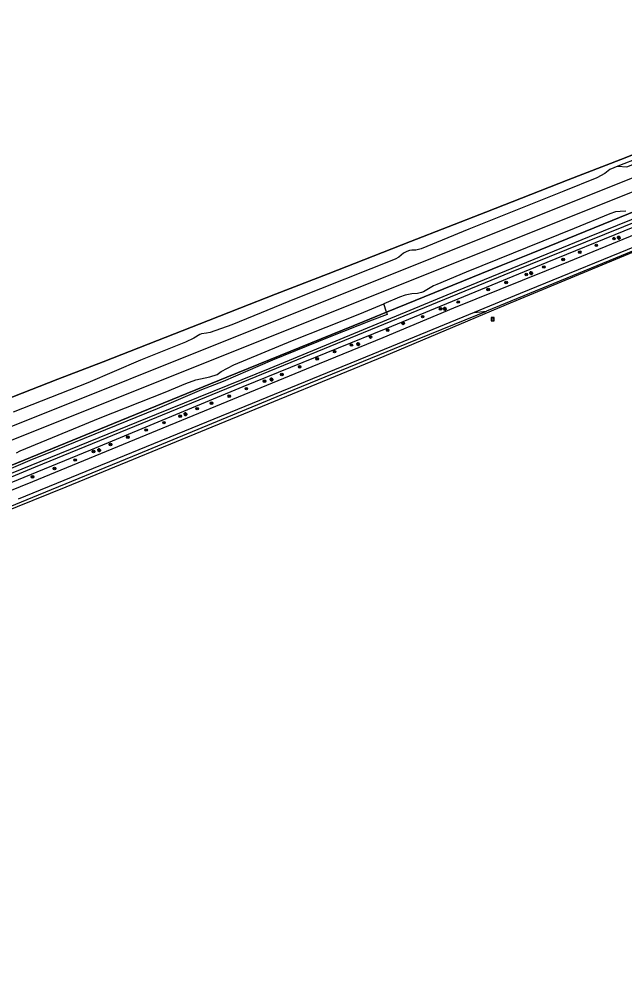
# Model space of a CAD drawing. Extents: x 135999 to 138000, y 396000 to 398501.
# Drawn here: x 136509.6 to 136699.2, y 397214.1 to 397514.6 of the extents above; entities that cross this region are included whole.
import ezdxf

# ---------------------------------------------------------------- set-up
doc = ezdxf.new("R2010")
doc.units = 0
for name, color, linetype in [('gg-afsc-draadraster', 7, 'Continuous'), ('gg-afsc-hekwerk', 7, 'Continuous'), ('gg-afsc-lijn draadraster', 7, 'Continuous'), ('gg-aspt-spoorlijn', 7, 'Continuous'), ('gg-knt-BGT kruinlijn', 7, 'Continuous'), ('gg-knt-bronhoudergrens', 7, 'Continuous'), ('gg-kntw-beschoeiing', 7, 'Continuous'), ('gt-grn-groengrens', 7, 'Continuous'), ('gt-symb-boom', 7, 'Continuous'), ('gt-symb-lichtmast', 7, 'Continuous'), ('gt-symb-rioolschacht', 7, 'Continuous'), ('gx-grn-maaiveld', 7, 'Continuous')]:
    doc.layers.add(name, color=color, linetype=linetype)

# ---------------------------------------------------------------- blocks, each defined once
blk = doc.blocks.new('gt0-LMAST')
at = {"layer": 'gt-symb-lichtmast'}
for p, q in [((-0.18, 0.17), (-0.45, 0.44)), ((-0.01, 0.25), (-0.01, 0.62)), ((0.17, 0.17), (0.44, 0.44)), ((-0.26, 0), (-0.63, 0)), ((-0.18, -0.18), (-0.45, -0.45)), ((-0.01, -0.25), (-0.01, -0.63)), ((0.44, -0.45), (0.17, -0.18)), ((0.24, 0), (0.62, 0))]:
    blk.add_line(p, q, dxfattribs=at)
blk.add_circle((-0.01, 0), 0.25, dxfattribs=at)
blk = doc.blocks.new('gt0-BOOM')
at = {"layer": 'gt-symb-boom'}
for radius in [0.4, 0.2]:
    blk.add_circle((0, 0), radius, dxfattribs=at)
blk = doc.blocks.new('gt0-RS')
at = {"layer": 'gt-symb-rioolschacht'}
blk.add_lwpolyline([(-0.5, -0.5), (0.5, -0.5), (0.5, 0.5), (-0.5, 0.5)], close=True, dxfattribs=at)
blk.add_circle((0, 0), 0.375, dxfattribs=at)

msp = doc.modelspace()

# ---------------------------------------------------------------- linework, layer by layer
at = {"layer": 'gg-afsc-draadraster'}
msp.add_lwpolyline([(136738.85, 397457.45), (136703.91, 397442.95), (136655.93, 397423.15)], dxfattribs=at)
at = {"layer": 'gg-afsc-hekwerk'}
msp.add_lwpolyline([(136319.62, 397297.73), (136350.34, 397310.3), (136361.43, 397314.92), (136364.26, 397316.11), (136387.27, 397325.08), (136390.59, 397325.81), (136393, 397327.32), (136395.71, 397328.37), (136398.22, 397329.4), (136406.63, 397334.08), (136416.07, 397337.93), (136424.5, 397341.42), (136443.45, 397349.26), (136458.75, 397355.68), (136489.32, 397367.71), (136552.35, 397393.47), (136574.57, 397402.49), (136617.53, 397419.95), (136624.61, 397422.84), (136660.44, 397437.49), (136669.89, 397441.28), (136689.65, 397449.29), (136703.18, 397454.79)], dxfattribs=at)
at = {"layer": 'gg-afsc-lijn draadraster'}
msp.add_lwpolyline([(136738.85, 397457.45), (136703.91, 397442.95), (136655.93, 397423.15)], dxfattribs=at)
at = {"layer": 'gg-aspt-spoorlijn'}
for points in [[(136075.43, 397214.46), (136165.19, 397250.32), (136175.83, 397254.5), (136256.7, 397286.85), (136831.36, 397516.94), (136867.05, 397531.05), (136889.12, 397539.65), (136916.33, 397550.04), (136945.87, 397561.09), (136993.36, 397578.62), (137270.52, 397680.02), (137802.49, 397874.91), (137896.16, 397909.12), (138000, 397947.19)], [(136076.98, 397210.64), (136113.05, 397225.06), (136129.39, 397231.53), (136568.99, 397407.55), (136729.79, 397471.81), (136768.52, 397487.4), (136830.41, 397512.12), (136867.43, 397526.8), (136895.68, 397537.75), (136937.99, 397553.93), (136956.86, 397560.98), (136995.09, 397575.13), (137083.8, 397607.68), (137604.83, 397798.5), (137686.49, 397828.47), (137782.44, 397863.56), (137832.38, 397881.91), (137892.9, 397903.99), (137919.35, 397913.74), (138000, 397943.3)]]:
    msp.add_lwpolyline(points, dxfattribs=at)
at = {"layer": 'gg-knt-BGT kruinlijn'}
for p, q in [((136704.05, 397471.31), (136697, 397468.6)), ((136694.51, 397467.56), (136692.93, 397466.3)), ((136697, 397468.6), (136694.51, 397467.56)), ((136690.44, 397465), (136680.1, 397460.78)), ((136692.93, 397466.3), (136690.44, 397465)), ((136680.1, 397460.78), (136650.34, 397448.86)), ((136650.34, 397448.86), (136635.47, 397442.71)), ((136632.55, 397442.35), (136631.74, 397442.24)), ((136633.81, 397442.34), (136632.55, 397442.35)), ((136635.47, 397442.71), (136633.81, 397442.34)), ((136627.34, 397439.46), (136596.27, 397427.15)), ((136628.41, 397440.11), (136627.34, 397439.46)), ((136629.91, 397441.32), (136628.41, 397440.11)), ((136630.91, 397441.9), (136629.91, 397441.32)), ((136631.74, 397442.24), (136630.91, 397441.9)), ((136596.27, 397427.15), (136576.21, 397418.93)), ((136616.19, 397422.41), (136623.72, 397425.53)), ((136595.18, 397413.96), (136616.19, 397422.41)), ((136576.21, 397418.93), (136569.43, 397416.56)), ((136566.11, 397415.92), (136564.29, 397414.74)), ((136566.63, 397416.11), (136566.11, 397415.92)), ((136568.19, 397416.26), (136566.63, 397416.11)), ((136569.43, 397416.56), (136568.19, 397416.26)), ((136561.65, 397413.44), (136547.54, 397407.83)), ((136564.29, 397414.74), (136561.65, 397413.44)), ((136576.76, 397406.44), (136595.18, 397413.96)), ((136547.54, 397407.83), (136531.05, 397400.8)), ((136572.86, 397404.34), (136576.76, 397406.44)), ((136569.33, 397402.67), (136571.6, 397403.41)), ((136571.6, 397403.41), (136572.86, 397404.34)), ((136531.05, 397400.8), (136507.74, 397391.52)), ((136555.29, 397397.84), (136561.78, 397400.55)), ((136561.78, 397400.55), (136564.89, 397401.7)), ((136564.89, 397401.7), (136569.33, 397402.67)), ((136534.96, 397389.77), (136555.29, 397397.84)), ((136509.93, 397379.48), (136534.96, 397389.77)), ((136508.72, 397378.84), (136509.93, 397379.48))]:
    msp.add_line(p, q, dxfattribs=at)
at = {"layer": 'gg-knt-bronhoudergrens'}
msp.add_lwpolyline([(136739.05, 397457.08), (136700.53, 397441.11), (136662.01, 397425.15), (136623.8, 397408.95), (136524.16, 397368.13), (136468.59, 397345.65), (136436.22, 397332.55), (136408.54, 397321.05)], dxfattribs=at)
at = {"layer": 'gg-kntw-beschoeiing'}
msp.add_lwpolyline([(136507.66, 397396.33), (136521.75, 397401.86), (136535.88, 397407.37), (136549.94, 397412.89), (136568.89, 397420.29), (136578.72, 397424.14), (136589.88, 397428.49), (136606.3, 397434.91), (136620.44, 397440.44), (136632.12, 397445), (136643.9, 397449.61), (136655.72, 397454.23), (136669.75, 397459.74), (136681.48, 397464.29), (136697.95, 397470.74), (136709.71, 397475.34)], dxfattribs=at)
at = {"layer": 'gt-grn-groengrens'}
msp.add_lwpolyline([(136407.91, 397322.67), (136436.78, 397333.45), (136470.96, 397347.26), (136515.6, 397365.67), (136545.14, 397377.83), (136593.4, 397397.68), (136627.13, 397411.5), (136653.08, 397422.01), (136655.93, 397423.15)], dxfattribs=at)
at = {"layer": 'gx-grn-maaiveld'}
for p, q in [((136624.61, 397422.84), (136623.72, 397425.53)), ((136652.05, 397422.73), (136655.93, 397423.15))]:
    msp.add_line(p, q, dxfattribs=at)
for points in [[(136933.51, 397541.63), (136919.22, 397535.79), (136915.14, 397534.96), (136914.03, 397534.61), (136910.36, 397533.15), (136909.3, 397532.66), (136904.46, 397529.76), (136902.77, 397529.02), (136882.77, 397521.15), (136831.99, 397500.22), (136812.46, 397492.35), (136767.42, 397473.9), (136748.33, 397466.12), (136681.54, 397438.62), (136645.6, 397424.15), (136623.46, 397414.82), (136601.25, 397405.8), (136513.81, 397369.77), (136468.89, 397351.61), (136446.75, 397342.32), (136430.24, 397335.61), (136397.75, 397323.87), (136395.07, 397322.8)], [(136928.6, 397542.36), (136927.76, 397544.45), (136922.08, 397542.26), (136908.12, 397536.8), (136901.19, 397534.03), (136891.94, 397530.42), (136886.27, 397528.22), (136862.49, 397518.83), (136854.09, 397515.55), (136828.37, 397505.34), (136809.25, 397497.76), (136794.39, 397491.79), (136777.23, 397484.79), (136759.89, 397477.78), (136739.84, 397469.72), (136721.33, 397462.19), (136703.18, 397454.79), (136689.65, 397449.29), (136669.89, 397441.28), (136660.44, 397437.49), (136624.61, 397422.84)], [(136934.4, 397538.12), (136925.64, 397534.53), (136920.94, 397532.48), (136915.93, 397529.74), (136911.46, 397527.94), (136907.68, 397526.99), (136905.99, 397526.45), (136896.95, 397522.78), (136877.13, 397514.93), (136858.09, 397507.21), (136815.58, 397489.64), (136793.96, 397480.89), (136749.3, 397462.51), (136666.44, 397428.71), (136652.05, 397422.73)], [(136697, 397468.6), (136699.79, 397468.35), (136733.13, 397481.36), (136759.48, 397492.35), (136760.81, 397493.39), (136762.42, 397493.98), (136763.51, 397494.23), (136765.42, 397494.99)], [(136768.59, 397477.74), (136663.66, 397435.4), (136592.37, 397406.22), (136514.59, 397374.32), (136480.12, 397360.08), (136430.44, 397339.9), (136391.87, 397324.95)], [(136709.71, 397475.34), (136697.95, 397470.74), (136681.48, 397464.29), (136669.75, 397459.74), (136655.72, 397454.23), (136643.9, 397449.61), (136632.12, 397445), (136620.44, 397440.44), (136606.3, 397434.91), (136589.88, 397428.49), (136578.72, 397424.14), (136568.89, 397420.29), (136549.94, 397412.89), (136535.88, 397407.37), (136521.75, 397401.86), (136507.66, 397396.33), (136498.27, 397392.62), (136484.25, 397386.93), (136467.89, 397380.26), (136442.12, 397369.76), (136425.74, 397363.28), (136406.89, 397356.01), (136395.91, 397351.79)], [(136391.17, 397325.42), (136429.93, 397340.97), (136473.99, 397359.02), (136552.6, 397390.92), (136588.2, 397405.38), (136646.65, 397429.55), (136688.17, 397446.6), (136727.08, 397462.37)], [(136723.85, 397458.22), (136698.85, 397448.22), (136674.82, 397438.48), (136624.34, 397417.7), (136579.66, 397399.49), (136531.92, 397379.72), (136484.25, 397360.2), (136459.87, 397350.4), (136431.12, 397338.55), (136417.34, 397333.14), (136393.18, 397324.07)], [(136699.56, 397454.47), (136697.75, 397454.44), (136696.26, 397454.29), (136694.54, 397453.71), (136683.35, 397449.11), (136649.49, 397435.44), (136640.35, 397431.59), (136639.32, 397431.09), (136636.18, 397429.25), (136635.5, 397429.01), (136634.3, 397428.74), (136632.54, 397428.58), (136630.42, 397428.16), (136628.68, 397427.58), (136623.72, 397425.53)], [(136624.61, 397422.84), (136617.53, 397419.95), (136574.57, 397402.49), (136552.35, 397393.47), (136489.32, 397367.71), (136458.75, 397355.68), (136443.45, 397349.26), (136424.5, 397341.42), (136416.07, 397337.93), (136406.63, 397334.08), (136398.22, 397329.4), (136395.71, 397328.37), (136393, 397327.32), (136390.59, 397325.81)], [(136624.61, 397422.84), (136624.83, 397422.16), (136620.14, 397420.41), (136606.68, 397415.08), (136588.86, 397407.86), (136573.5, 397401.18), (136566.65, 397398.58), (136552.75, 397392.6), (136520.48, 397379.49), (136512.89, 397376.48), (136498.24, 397370.2), (136489.68, 397366.82), (136446.64, 397348.49), (136415.27, 397335.78), (136404.63, 397331.57), (136401.17, 397329.98), (136390.59, 397325.81)], [(136652.05, 397422.73), (136620.36, 397409.69), (136509.29, 397364.3)]]:
    msp.add_lwpolyline(points, dxfattribs=at)

# ---------------------------------------------------------------- block references
at = {"layer": 'gt-symb-boom'}
for p in [(136695.79, 397445.92), (136690.29, 397443.8), (136679.91, 397439.39), (136685.08, 397441.69), (136673.82, 397437.04), (136668.35, 397434.67), (136656.42, 397430), (136662.03, 397432.18), (136641.52, 397423.93), (136647.05, 397426.07), (136635.91, 397421.48), (136629.81, 397419.37), (136619.61, 397415.09), (136624.97, 397417.26), (136613.61, 397412.61), (136608.34, 397410.54), (136602.87, 397408.27), (136591.84, 397403.35), (136597.4, 397405.76), (136586.39, 397401.27), (136580.72, 397398.94), (136569.82, 397394.4), (136575.36, 397396.6), (136565.33, 397392.68), (136554.92, 397388.29), (136559.98, 397390.3), (136549.36, 397385.98), (136543.6, 397383.74), (136532.86, 397379.23), (136538.18, 397381.46), (136527.12, 397376.58), (136520.65, 397373.93), (136513.77, 397371.33)]:
    msp.add_blockref('gt0-BOOM', p, dxfattribs=at)
at = {"layer": 'gt-symb-lichtmast'}
for p in [(136697.32, 397446.21), (136669.9, 397435.11), (136642.84, 397423.95), (136615.71, 397412.86), (136588.61, 397401.79), (136561.68, 397390.9), (136534.65, 397379.65)]:
    msp.add_blockref('gt0-LMAST', p, dxfattribs=at)
at = {"layer": 'gt-symb-rioolschacht'}
msp.add_blockref('gt0-RS', (136657.84, 397420.71), dxfattribs=at)

doc.saveas('drawing.dxf')
